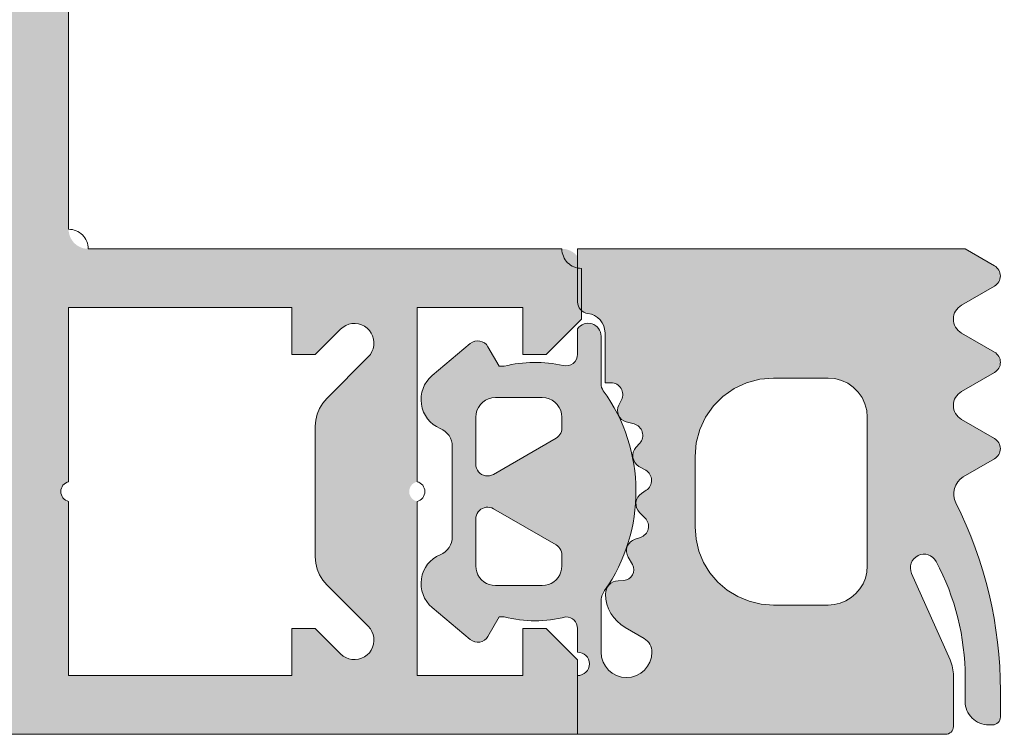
# Model space of a CAD drawing. Header units: metres. Extents: x -3.6 to 84.5, y -11 to 16.8.
# Tile 573 of 656: x 62.353 to 62.3781, y -0.4925 to -0.4742. Entities that reach past the tile are written whole.
import ezdxf

# ---------------------------------------------------------------- set-up
doc = ezdxf.new("R2010")
doc.units = ezdxf.units.M
doc.header["$MEASUREMENT"] = 0
doc.layers.add('301 - Elemente.Linie', color=7, linetype='Continuous')
doc.layers.add('302 - Elemente.Schraffur', color=7, linetype='Continuous')

msp = doc.modelspace()

# ---------------------------------------------------------------- hatches: boundary and pattern name
at = {"layer": '302 - Elemente.Schraffur', "linetype": 'Continuous', "lineweight": 5}
h = msp.add_hatch(color=7, dxfattribs=at)
h.paths.add_polyline_path([(62.262214, -0.490969), (62.262216, -0.491042), (62.262221, -0.491116), (62.26223, -0.491189), (62.262243, -0.491261), (62.262259, -0.491333), (62.262279, -0.491404), (62.262302, -0.491474), (62.262328, -0.491543), (62.262358, -0.49161), (62.262391, -0.491676), (62.262427, -0.49174), (62.262467, -0.491802), (62.262509, -0.491862), (62.262554, -0.49192), (62.262603, -0.491976), (62.262653, -0.492029), (62.262707, -0.49208), (62.262762, -0.492128), (62.26282, -0.492174), (62.262881, -0.492216), (62.262943, -0.492255), (62.263007, -0.492292), (62.263073, -0.492325), (62.26314, -0.492355), (62.263209, -0.492381), (62.263279, -0.492404), (62.26335, -0.492424), (62.263421, -0.49244), (62.263494, -0.492453), (62.263567, -0.492462), (62.26364, -0.492467), (62.263714, -0.492469), (62.367213, -0.492469), (62.367213, -0.490569), (62.366413, -0.489769), (62.365813, -0.489769), (62.365813, -0.490969), (62.363113, -0.490969), (62.363113, -0.486519), (62.363092, -0.486513), (62.363072, -0.486506), (62.363052, -0.486497), (62.363034, -0.486486), (62.363016, -0.486474), (62.362999, -0.48646), (62.362984, -0.486445), (62.362969, -0.486429), (62.362957, -0.486411), (62.362945, -0.486393), (62.362936, -0.486374), (62.362928, -0.486354), (62.362921, -0.486333), (62.362917, -0.486312), (62.362914, -0.48629), (62.362913, -0.486269), (62.362914, -0.486247), (62.362917, -0.486226), (62.362921, -0.486205), (62.362928, -0.486184), (62.362936, -0.486164), (62.362945, -0.486145), (62.362957, -0.486126), (62.362969, -0.486109), (62.362984, -0.486092), (62.362999, -0.486077), (62.363016, -0.486064), (62.363034, -0.486051), (62.363052, -0.486041), (62.363072, -0.486032), (62.363092, -0.486024), (62.363113, -0.486019), (62.363113, -0.481569), (62.365813, -0.481569), (62.365813, -0.482769), (62.366413, -0.482769), (62.367313, -0.481869), (62.367313, -0.480569), (62.367313, -0.480544), (62.367311, -0.48052), (62.367308, -0.480495), (62.367304, -0.480471), (62.367298, -0.480447), (62.367292, -0.480424), (62.367284, -0.4804), (62.367275, -0.480377), (62.367265, -0.480355), (62.367254, -0.480333), (62.367242, -0.480312), (62.367229, -0.480291), (62.367215, -0.480271), (62.3672, -0.480252), (62.367184, -0.480233), (62.367167, -0.480215), (62.367149, -0.480198), (62.36713, -0.480182), (62.367111, -0.480167), (62.367091, -0.480153), (62.36707, -0.48014), (62.367049, -0.480128), (62.367027, -0.480117), (62.367005, -0.480107), (62.366982, -0.480098), (62.366958, -0.48009), (62.366935, -0.480084), (62.366911, -0.480078), (62.366887, -0.480074), (62.366862, -0.480071), (62.366838, -0.480069), (62.366813, -0.480069), (62.354713, -0.480069), (62.354689, -0.480068), (62.354664, -0.480066), (62.35464, -0.480063), (62.354616, -0.480059), (62.354592, -0.480054), (62.354568, -0.480047), (62.354545, -0.48004), (62.354522, -0.480031), (62.354499, -0.480021), (62.354478, -0.48001), (62.354456, -0.479998), (62.354435, -0.479984), (62.354415, -0.47997), (62.354396, -0.479955), (62.354377, -0.479939), (62.35436, -0.479922), (62.354343, -0.479905), (62.354327, -0.479886), (62.354312, -0.479867), (62.354298, -0.479847), (62.354284, -0.479826), (62.354272, -0.479804), (62.354261, -0.479783), (62.354251, -0.47976), (62.354242, -0.479737), (62.354235, -0.479714), (62.354228, -0.47969), (62.354223, -0.479666), (62.354219, -0.479642), (62.354216, -0.479618), (62.354214, -0.479593), (62.354213, -0.479569), (62.354213, -0.473969), (62.354215, -0.473895), (62.35422, -0.473822), (62.35423, -0.473749), (62.354242, -0.473676), (62.354258, -0.473604), (62.354278, -0.473533), (62.354301, -0.473463), (62.354327, -0.473395), (62.354357, -0.473327), (62.35439, -0.473262), (62.354427, -0.473198), (62.354466, -0.473135), (62.354508, -0.473075), (62.354554, -0.473017), (62.354602, -0.472961), (62.354653, -0.472908), (62.354706, -0.472857), (62.354762, -0.472809), (62.35482, -0.472764), (62.35488, -0.472722), (62.354942, -0.472682), (62.355006, -0.472646), (62.355072, -0.472613), (62.355139, -0.472583), (62.355208, -0.472556), (62.355278, -0.472533), (62.355349, -0.472514), (62.355421, -0.472498), (62.355493, -0.472485), (62.355566, -0.472476), (62.35564, -0.472471), (62.355713, -0.472469), (62.382713, -0.472469), (62.382738, -0.472468), (62.382762, -0.472466), (62.382787, -0.472463), (62.382811, -0.472459), (62.382835, -0.472454), (62.382858, -0.472447), (62.382882, -0.47244), (62.382905, -0.472431), (62.382927, -0.472421), (62.382949, -0.47241), (62.38297, -0.472398), (62.382991, -0.472384), (62.383011, -0.47237), (62.38303, -0.472355), (62.383049, -0.472339), (62.383067, -0.472322), (62.383084, -0.472305), (62.3831, -0.472286), (62.383115, -0.472267), (62.383129, -0.472247), (62.383142, -0.472226), (62.383154, -0.472204), (62.383165, -0.472183), (62.383175, -0.47216), (62.383184, -0.472137), (62.383192, -0.472114), (62.383198, -0.47209), (62.383204, -0.472066), (62.383208, -0.472042), (62.383211, -0.472018), (62.383213, -0.471993), (62.383213, -0.471969), (62.383213, -0.470969), (62.383212, -0.47092), (62.383208, -0.470871), (62.383202, -0.470822), (62.383194, -0.470774), (62.383183, -0.470726), (62.38317, -0.470678), (62.383155, -0.470632), (62.383137, -0.470586), (62.383117, -0.470541), (62.383095, -0.470497), (62.383071, -0.470455), (62.383045, -0.470413), (62.383016, -0.470373), (62.382986, -0.470334), (62.382954, -0.470297), (62.38292, -0.470262), (62.382885, -0.470228), (62.382848, -0.470196), (62.382809, -0.470166), (62.382769, -0.470137), (62.382727, -0.470111), (62.382685, -0.470087), (62.382641, -0.470065), (62.382596, -0.470045), (62.38255, -0.470027), (62.382504, -0.470012), (62.382456, -0.469999), (62.382408, -0.469988), (62.38236, -0.46998), (62.382311, -0.469974), (62.382262, -0.46997), (62.382213, -0.469969), (62.381925, -0.469469), (62.380702, -0.469469), (62.380413, -0.469969), (62.380125, -0.469469), (62.378902, -0.469469), (62.378613, -0.469969), (62.378325, -0.469469), (62.377102, -0.469469), (62.376813, -0.469969), (62.376525, -0.469469), (62.375302, -0.469469), (62.375013, -0.469969), (62.374725, -0.469469), (62.373502, -0.469469), (62.373213, -0.469969), (62.372925, -0.469469), (62.371702, -0.469469), (62.371413, -0.469969), (62.371125, -0.469469), (62.369902, -0.469469), (62.369613, -0.469969), (62.369325, -0.469469), (62.367377, -0.469469), (62.365413, -0.468335), (62.365358, -0.4683), (62.365305, -0.468262), (62.365254, -0.468221), (62.365206, -0.468176), (62.365161, -0.468128), (62.36512, -0.468078), (62.365082, -0.468024), (62.365047, -0.467969), (62.365016, -0.467911), (62.364989, -0.467851), (62.364966, -0.46779), (62.364947, -0.467728), (62.364932, -0.467664), (62.364922, -0.467599), (62.364915, -0.467534), (62.364913, -0.467469), (62.364915, -0.467403), (62.364922, -0.467338), (62.364932, -0.467274), (62.364947, -0.46721), (62.364966, -0.467147), (62.364989, -0.467086), (62.365016, -0.467026), (62.365047, -0.466969), (62.365082, -0.466913), (62.36512, -0.46686), (62.365161, -0.466809), (62.365206, -0.466762), (62.365254, -0.466717), (62.365305, -0.466675), (62.365358, -0.466637), (62.365413, -0.466603), (62.367377, -0.465469), (62.368425, -0.465469), (62.368713, -0.464969), (62.369002, -0.465469), (62.370225, -0.465469), (62.370513, -0.464969), (62.370802, -0.465469), (62.372025, -0.465469), (62.372313, -0.464969), (62.372602, -0.465469), (62.373825, -0.465469), (62.374113, -0.464969), (62.374402, -0.465469), (62.375625, -0.465469), (62.375913, -0.464969), (62.376202, -0.465469), (62.377425, -0.465469), (62.377713, -0.464969), (62.378002, -0.465469), (62.379225, -0.465469), (62.379513, -0.464969), (62.379802, -0.465469), (62.381025, -0.465469), (62.381313, -0.464969), (62.382213, -0.464969), (62.382262, -0.464968), (62.382311, -0.464964), (62.38236, -0.464958), (62.382408, -0.46495), (62.382456, -0.464939), (62.382504, -0.464926), (62.38255, -0.46491), (62.382596, -0.464893), (62.382641, -0.464873), (62.382685, -0.464851), (62.382727, -0.464826), (62.382769, -0.4648), (62.382809, -0.464772), (62.382848, -0.464742), (62.382885, -0.46471), (62.38292, -0.464676), (62.382954, -0.46464), (62.382986, -0.464603), (62.383016, -0.464564), (62.383045, -0.464524), (62.383071, -0.464483), (62.383095, -0.46444), (62.383117, -0.464396), (62.383137, -0.464351), (62.383155, -0.464306), (62.38317, -0.464259), (62.383183, -0.464212), (62.383194, -0.464164), (62.383202, -0.464115), (62.383208, -0.464067), (62.383212, -0.464018), (62.383213, -0.463969), (62.383213, -0.462969), (62.383213, -0.462944), (62.383211, -0.46292), (62.383208, -0.462895), (62.383204, -0.462871), (62.383198, -0.462847), (62.383192, -0.462824), (62.383184, -0.4628), (62.383175, -0.462777), (62.383165, -0.462755), (62.383154, -0.462733), (62.383142, -0.462712), (62.383129, -0.462691), (62.383115, -0.462671), (62.3831, -0.462652), (62.383084, -0.462633), (62.383067, -0.462615), (62.383049, -0.462598), (62.38303, -0.462582), (62.383011, -0.462567), (62.382991, -0.462553), (62.38297, -0.46254), (62.382949, -0.462528), (62.382927, -0.462517), (62.382905, -0.462507), (62.382882, -0.462498), (62.382858, -0.46249), (62.382835, -0.462484), (62.382811, -0.462478), (62.382787, -0.462474), (62.382762, -0.462471), (62.382738, -0.462469), (62.382713, -0.462469), (62.355713, -0.462469), (62.35564, -0.462467), (62.355566, -0.462462), (62.355493, -0.462453), (62.355421, -0.46244), (62.355349, -0.462424), (62.355278, -0.462404), (62.355208, -0.462381), (62.355139, -0.462355), (62.355072, -0.462325), (62.355006, -0.462292), (62.354942, -0.462255), (62.35488, -0.462216), (62.35482, -0.462174), (62.354762, -0.462128), (62.354706, -0.46208), (62.354653, -0.462029), (62.354602, -0.461976), (62.354554, -0.46192), (62.354508, -0.461862), (62.354466, -0.461802), (62.354427, -0.46174), (62.35439, -0.461676), (62.354357, -0.46161), (62.354327, -0.461543), (62.354301, -0.461474), (62.354278, -0.461404), (62.354258, -0.461333), (62.354242, -0.461261), (62.35423, -0.461189), (62.35422, -0.461116), (62.354215, -0.461042), (62.354213, -0.460969), (62.354213, -0.455369), (62.354214, -0.455344), (62.354216, -0.45532), (62.354219, -0.455295), (62.354223, -0.455271), (62.354228, -0.455247), (62.354235, -0.455224), (62.354242, -0.4552), (62.354251, -0.455177), (62.354261, -0.455155), (62.354272, -0.455133), (62.354284, -0.455112), (62.354298, -0.455091), (62.354312, -0.455071), (62.354327, -0.455052), (62.354343, -0.455033), (62.35436, -0.455015), (62.354377, -0.454998), (62.354396, -0.454982), (62.354415, -0.454967), (62.354435, -0.454953), (62.354456, -0.45494), (62.354478, -0.454928), (62.354499, -0.454917), (62.354522, -0.454907), (62.354545, -0.454898), (62.354568, -0.45489), (62.354592, -0.454884), (62.354616, -0.454878), (62.35464, -0.454874), (62.354664, -0.454871), (62.354689, -0.454869), (62.354713, -0.454869), (62.366813, -0.454869), (62.366838, -0.454868), (62.366862, -0.454866), (62.366887, -0.454863), (62.366911, -0.454859), (62.366935, -0.454854), (62.366958, -0.454847), (62.366982, -0.45484), (62.367005, -0.454831), (62.367027, -0.454821), (62.367049, -0.45481), (62.36707, -0.454798), (62.367091, -0.454784), (62.367111, -0.45477), (62.36713, -0.454755), (62.367149, -0.454739), (62.367167, -0.454722), (62.367184, -0.454705), (62.3672, -0.454686), (62.367215, -0.454667), (62.367229, -0.454647), (62.367242, -0.454626), (62.367254, -0.454604), (62.367265, -0.454583), (62.367275, -0.45456), (62.367284, -0.454537), (62.367292, -0.454514), (62.367298, -0.45449), (62.367304, -0.454466), (62.367308, -0.454442), (62.367311, -0.454418), (62.367313, -0.454393), (62.367313, -0.454369), (62.367313, -0.453069), (62.366413, -0.452169), (62.365813, -0.452169), (62.365813, -0.453369), (62.363113, -0.453369), (62.363113, -0.448919), (62.363092, -0.448913), (62.363072, -0.448906), (62.363052, -0.448897), (62.363034, -0.448886), (62.363016, -0.448874), (62.362999, -0.44886), (62.362984, -0.448845), (62.362969, -0.448829), (62.362957, -0.448811), (62.362945, -0.448793), (62.362936, -0.448774), (62.362928, -0.448754), (62.362921, -0.448733), (62.362917, -0.448712), (62.362914, -0.44869), (62.362913, -0.448669), (62.362914, -0.448647), (62.362917, -0.448626), (62.362921, -0.448605), (62.362928, -0.448584), (62.362936, -0.448564), (62.362945, -0.448545), (62.362957, -0.448526), (62.362969, -0.448509), (62.362984, -0.448492), (62.362999, -0.448477), (62.363016, -0.448464), (62.363034, -0.448451), (62.363052, -0.448441), (62.363072, -0.448432), (62.363092, -0.448424), (62.363113, -0.448419), (62.363113, -0.443969), (62.365813, -0.443969), (62.365813, -0.445169), (62.366413, -0.445169), (62.367213, -0.444369), (62.367213, -0.442469), (62.263714, -0.442469), (62.26364, -0.442471), (62.263567, -0.442476), (62.263494, -0.442485), (62.263421, -0.442498), (62.26335, -0.442514), (62.263279, -0.442533), (62.263209, -0.442556), (62.26314, -0.442583), (62.263073, -0.442613), (62.263007, -0.442646), (62.262943, -0.442682), (62.262881, -0.442722), (62.26282, -0.442764), (62.262762, -0.442809), (62.262707, -0.442857), (62.262653, -0.442908), (62.262603, -0.442961), (62.262554, -0.443017), (62.262509, -0.443075), (62.262467, -0.443135), (62.262427, -0.443198), (62.262391, -0.443262), (62.262358, -0.443327), (62.262328, -0.443395), (62.262302, -0.443463), (62.262279, -0.443533), (62.262259, -0.443604), (62.262243, -0.443676), (62.26223, -0.443749), (62.262221, -0.443822), (62.262216, -0.443895), (62.262214, -0.443969)])
h.paths.add_polyline_path([(62.268014, -0.444569), (62.351913, -0.444569), (62.351913, -0.490369), (62.268014, -0.490369)], flags=0)
h.paths.add_polyline_path([(62.354017, -0.448712), (62.354013, -0.448669), (62.354017, -0.448626), (62.354028, -0.448584), (62.354045, -0.448545), (62.354069, -0.448509), (62.354099, -0.448477), (62.354134, -0.448451), (62.354172, -0.448432), (62.354213, -0.448419), (62.354213, -0.443969), (62.359913, -0.443969), (62.359913, -0.445169), (62.360513, -0.445169), (62.36116, -0.444522), (62.361223, -0.444469), (62.361294, -0.444427), (62.361371, -0.444397), (62.361451, -0.44438), (62.361534, -0.444376), (62.361616, -0.444386), (62.361695, -0.44441), (62.361769, -0.444446), (62.361836, -0.444494), (62.361895, -0.444553), (62.361943, -0.44462), (62.361979, -0.444694), (62.362003, -0.444773), (62.362013, -0.444855), (62.362009, -0.444938), (62.361992, -0.445019), (62.361962, -0.445095), (62.36192, -0.445166), (62.361867, -0.445229), (62.360806, -0.44629), (62.360704, -0.446409), (62.360622, -0.446543), (62.360562, -0.446688), (62.360526, -0.446841), (62.360513, -0.446997), (62.360513, -0.45034), (62.360526, -0.450497), (62.360562, -0.450649), (62.360622, -0.450794), (62.360704, -0.450928), (62.360806, -0.451047), (62.361867, -0.452108), (62.36192, -0.452171), (62.361962, -0.452242), (62.361992, -0.452319), (62.362009, -0.4524), (62.362013, -0.452482), (62.362003, -0.452564), (62.361979, -0.452643), (62.361943, -0.452718), (62.361895, -0.452785), (62.361836, -0.452843), (62.361769, -0.452891), (62.361695, -0.452927), (62.361616, -0.452951), (62.361534, -0.452961), (62.361451, -0.452958), (62.361371, -0.452941), (62.361294, -0.452911), (62.361223, -0.452869), (62.36116, -0.452815), (62.360513, -0.452169), (62.359913, -0.452169), (62.359913, -0.453369), (62.354213, -0.453369), (62.354213, -0.448919), (62.354172, -0.448906), (62.354134, -0.448886), (62.354099, -0.44886), (62.354069, -0.448829), (62.354045, -0.448793), (62.354028, -0.448754)], flags=0)
h.paths.add_polyline_path([(62.354013, -0.486269), (62.354017, -0.486226), (62.354028, -0.486184), (62.354045, -0.486145), (62.354069, -0.486109), (62.354099, -0.486077), (62.354134, -0.486051), (62.354172, -0.486032), (62.354213, -0.486019), (62.354213, -0.481569), (62.359913, -0.481569), (62.359913, -0.482769), (62.360513, -0.482769), (62.36116, -0.482122), (62.361223, -0.482069), (62.361294, -0.482027), (62.361371, -0.481997), (62.361451, -0.48198), (62.361534, -0.481976), (62.361616, -0.481986), (62.361695, -0.48201), (62.361769, -0.482046), (62.361836, -0.482094), (62.361895, -0.482153), (62.361943, -0.48222), (62.361979, -0.482294), (62.362003, -0.482373), (62.362013, -0.482455), (62.362009, -0.482538), (62.361992, -0.482619), (62.361962, -0.482695), (62.36192, -0.482766), (62.361867, -0.482829), (62.360806, -0.48389), (62.360704, -0.484009), (62.360622, -0.484143), (62.360562, -0.484288), (62.360526, -0.484441), (62.360513, -0.484597), (62.360513, -0.48794), (62.360526, -0.488097), (62.360562, -0.488249), (62.360622, -0.488394), (62.360704, -0.488528), (62.360806, -0.488647), (62.361867, -0.489708), (62.36192, -0.489771), (62.361962, -0.489842), (62.361992, -0.489919), (62.362009, -0.49), (62.362013, -0.490082), (62.362003, -0.490164), (62.361979, -0.490243), (62.361943, -0.490318), (62.361895, -0.490385), (62.361836, -0.490443), (62.361769, -0.490491), (62.361695, -0.490527), (62.361616, -0.490551), (62.361534, -0.490561), (62.361451, -0.490558), (62.361371, -0.490541), (62.361294, -0.490511), (62.361223, -0.490469), (62.36116, -0.490415), (62.360513, -0.489769), (62.359913, -0.489769), (62.359913, -0.490969), (62.354213, -0.490969), (62.354213, -0.486519), (62.354172, -0.486506), (62.354134, -0.486486), (62.354099, -0.48646), (62.354069, -0.486429), (62.354045, -0.486393), (62.354028, -0.486354), (62.354017, -0.486312)], flags=0)
h.paths.add_polyline_path([(62.354213, -0.464769), (62.354219, -0.464691), (62.354238, -0.464614), (62.354268, -0.464542), (62.354309, -0.464475), (62.35436, -0.464415), (62.354419, -0.464364), (62.354486, -0.464323), (62.354559, -0.464293), (62.354635, -0.464275), (62.354713, -0.464269), (62.362113, -0.464269), (62.362191, -0.464275), (62.362268, -0.464293), (62.36234, -0.464323), (62.362407, -0.464364), (62.362467, -0.464415), (62.362518, -0.464475), (62.362559, -0.464542), (62.362589, -0.464614), (62.362607, -0.464691), (62.362613, -0.464769), (62.362613, -0.470169), (62.362607, -0.470247), (62.362589, -0.470323), (62.362559, -0.470396), (62.362518, -0.470463), (62.362467, -0.470522), (62.362407, -0.470573), (62.36234, -0.470614), (62.362268, -0.470644), (62.362191, -0.470663), (62.362113, -0.470669), (62.354713, -0.470669), (62.354635, -0.470663), (62.354559, -0.470644), (62.354486, -0.470614), (62.354419, -0.470573), (62.35436, -0.470522), (62.354309, -0.470463), (62.354268, -0.470396), (62.354238, -0.470323), (62.354219, -0.470247), (62.354213, -0.470169)], flags=0)
h = msp.add_hatch(color=7, dxfattribs=at)
h.paths.add_polyline_path([(62.3635, -0.483305, 0.562174), (62.363706, -0.484657, -0.302777), (62.364014, -0.485118), (62.364014, -0.487419, -0.302762), (62.363706, -0.487881, 0.562251), (62.3635, -0.489232), (62.364473, -0.490049, 0.466227), (62.364925, -0.489969), (62.365214, -0.489469), (62.365341, -0.489469, 0.127235), (62.366914, -0.489469, -0.409499), (62.367214, -0.489764), (62.367214, -0.490369, -0.999999), (62.367214, -0.490969), (62.367214, -0.492469), (62.376614, -0.492469, 0.414151), (62.376814, -0.492269), (62.376814, -0.490976, 0.105057), (62.376727, -0.49057), (62.375744, -0.488361, -0.965045), (62.376372, -0.488054, -0.123102), (62.377114, -0.491019), (62.377114, -0.491629, 0.414329), (62.377714, -0.492229), (62.377814, -0.492229, 0.414524), (62.378014, -0.492029), (62.378014, -0.491359, 0.116852), (62.376876, -0.486558, -0.388148), (62.377063, -0.485895), (62.377864, -0.485432, 0.577392), (62.377864, -0.484913), (62.377019, -0.484425, -0.577368), (62.377019, -0.483715), (62.377864, -0.483227, 0.577392), (62.377864, -0.482707), (62.377019, -0.482219, -0.577289), (62.377019, -0.481509), (62.377864, -0.481021, 0.577392), (62.377864, -0.480502), (62.377114, -0.480069), (62.367214, -0.480069), (62.367214, -0.481423, 0.377911), (62.367476, -0.48172, -0.378044), (62.367914, -0.482216), (62.367914, -0.483489), (62.368069, -0.483489, -0.559911), (62.368336, -0.483925), (62.368266, -0.484062, 0.476951), (62.368456, -0.484488), (62.368656, -0.484542, -0.560069), (62.368801, -0.485033), (62.368705, -0.48514, 0.476948), (62.368782, -0.485625), (62.368955, -0.485725, -0.560017), (62.368968, -0.486236), (62.368848, -0.486315, 0.47708), (62.368796, -0.486803), (62.368938, -0.486944, -0.560029), (62.368818, -0.487442), (62.368681, -0.487486, 0.47692), (62.368505, -0.487945), (62.368613, -0.488131, -0.55988), (62.368391, -0.488539), (62.368248, -0.488546, 0.403109), (62.367927, -0.488889, 0.264074), (62.368427, -0.489741), (62.368914, -0.490022, -0.267979), (62.369114, -0.490369, -0.999998), (62.367814, -0.490369), (62.367814, -0.489085, -0.154263), (62.367905, -0.488797, 0.319713), (62.367871, -0.483692, -0.157674), (62.367814, -0.483517), (62.367814, -0.482299, 0.732626), (62.367214, -0.482109), (62.367214, -0.48276, -0.483406), (62.366845, -0.483052, 0.12137), (62.365341, -0.483069), (62.365214, -0.483069), (62.364925, -0.482569, 0.466377), (62.364473, -0.482489)])
h.paths.add_polyline_path([(62.364613, -0.484369), (62.364614, -0.484344), (62.364616, -0.48432), (62.364619, -0.484295), (62.364623, -0.484271), (62.364628, -0.484247), (62.364635, -0.484224), (62.364643, -0.4842), (62.364651, -0.484177), (62.364661, -0.484155), (62.364672, -0.484133), (62.364684, -0.484112), (62.364698, -0.484091), (62.364712, -0.484071), (62.364727, -0.484052), (62.364743, -0.484033), (62.36476, -0.484015), (62.364778, -0.483998), (62.364796, -0.483982), (62.364815, -0.483967), (62.364836, -0.483953), (62.364856, -0.48394), (62.364878, -0.483928), (62.3649, -0.483917), (62.364922, -0.483907), (62.364945, -0.483898), (62.364968, -0.48389), (62.364992, -0.483884), (62.365016, -0.483878), (62.36504, -0.483874), (62.365064, -0.483871), (62.365089, -0.483869), (62.365113, -0.483869), (62.366313, -0.483869), (62.366338, -0.483869), (62.366362, -0.483871), (62.366387, -0.483874), (62.366411, -0.483878), (62.366435, -0.483884), (62.366458, -0.48389), (62.366482, -0.483898), (62.366505, -0.483907), (62.366527, -0.483917), (62.366549, -0.483928), (62.36657, -0.48394), (62.366591, -0.483953), (62.366611, -0.483967), (62.36663, -0.483982), (62.366649, -0.483998), (62.366667, -0.484015), (62.366684, -0.484033), (62.3667, -0.484052), (62.366715, -0.484071), (62.366729, -0.484091), (62.366742, -0.484112), (62.366754, -0.484133), (62.366765, -0.484155), (62.366775, -0.484177), (62.366784, -0.4842), (62.366792, -0.484224), (62.366798, -0.484247), (62.366804, -0.484271), (62.366808, -0.484295), (62.366811, -0.48432), (62.366813, -0.484344), (62.366813, -0.484369), (62.366813, -0.484655), (62.366812, -0.484674), (62.366809, -0.484694), (62.366805, -0.484713), (62.3668, -0.484732), (62.366794, -0.484751), (62.366787, -0.484769), (62.366778, -0.484786), (62.366768, -0.484803), (62.366757, -0.48482), (62.366745, -0.484835), (62.366732, -0.48485), (62.366718, -0.484864), (62.366704, -0.484877), (62.366688, -0.484889), (62.366672, -0.4849), (62.365063, -0.485829), (62.365046, -0.485838), (62.365028, -0.485846), (62.36501, -0.485853), (62.364991, -0.485859), (62.364972, -0.485863), (62.364952, -0.485866), (62.364933, -0.485868), (62.364913, -0.485869), (62.364894, -0.485868), (62.364874, -0.485866), (62.364855, -0.485863), (62.364836, -0.485859), (62.364817, -0.485853), (62.364798, -0.485846), (62.364781, -0.485838), (62.364763, -0.485829), (62.364747, -0.485818), (62.364731, -0.485807), (62.364715, -0.485794), (62.364701, -0.485781), (62.364688, -0.485767), (62.364675, -0.485751), (62.364664, -0.485735), (62.364653, -0.485719), (62.364644, -0.485701), (62.364636, -0.485684), (62.364629, -0.485665), (62.364623, -0.485646), (62.364619, -0.485627), (62.364616, -0.485608), (62.364614, -0.485588), (62.364613, -0.485569)], flags=0)
h.paths.add_polyline_path([(62.364613, -0.486969), (62.364614, -0.486949), (62.364616, -0.48693), (62.364619, -0.48691), (62.364623, -0.486891), (62.364629, -0.486872), (62.364636, -0.486854), (62.364644, -0.486836), (62.364653, -0.486819), (62.364664, -0.486802), (62.364675, -0.486786), (62.364688, -0.486771), (62.364701, -0.486757), (62.364715, -0.486743), (62.364731, -0.486731), (62.364747, -0.486719), (62.364763, -0.486709), (62.364781, -0.4867), (62.364798, -0.486692), (62.364817, -0.486685), (62.364836, -0.486679), (62.364855, -0.486674), (62.364874, -0.486671), (62.364894, -0.486669), (62.364913, -0.486669), (62.364933, -0.486669), (62.364952, -0.486671), (62.364972, -0.486674), (62.364991, -0.486679), (62.36501, -0.486685), (62.365028, -0.486692), (62.365046, -0.4867), (62.365063, -0.486709), (62.366672, -0.487638), (62.366688, -0.487649), (62.366704, -0.487661), (62.366718, -0.487674), (62.366732, -0.487687), (62.366745, -0.487702), (62.366757, -0.487718), (62.366768, -0.487734), (62.366778, -0.487751), (62.366787, -0.487769), (62.366794, -0.487787), (62.3668, -0.487805), (62.366805, -0.487824), (62.366809, -0.487844), (62.366812, -0.487863), (62.366813, -0.487883), (62.366813, -0.488169), (62.366813, -0.488193), (62.366811, -0.488218), (62.366808, -0.488242), (62.366804, -0.488266), (62.366798, -0.48829), (62.366792, -0.488314), (62.366784, -0.488337), (62.366775, -0.48836), (62.366765, -0.488382), (62.366754, -0.488404), (62.366742, -0.488426), (62.366729, -0.488446), (62.366715, -0.488467), (62.3667, -0.488486), (62.366684, -0.488504), (62.366667, -0.488522), (62.366649, -0.488539), (62.36663, -0.488555), (62.366611, -0.48857), (62.366591, -0.488584), (62.36657, -0.488598), (62.366549, -0.48861), (62.366527, -0.488621), (62.366505, -0.488631), (62.366482, -0.488639), (62.366458, -0.488647), (62.366435, -0.488654), (62.366411, -0.488659), (62.366387, -0.488663), (62.366362, -0.488666), (62.366338, -0.488668), (62.366313, -0.488669), (62.365113, -0.488669), (62.365089, -0.488668), (62.365064, -0.488666), (62.36504, -0.488663), (62.365016, -0.488659), (62.364992, -0.488654), (62.364968, -0.488647), (62.364945, -0.488639), (62.364922, -0.488631), (62.364899, -0.488621), (62.364878, -0.48861), (62.364856, -0.488598), (62.364835, -0.488584), (62.364815, -0.48857), (62.364796, -0.488555), (62.364777, -0.488539), (62.36476, -0.488522), (62.364743, -0.488504), (62.364727, -0.488486), (62.364712, -0.488467), (62.364698, -0.488446), (62.364684, -0.488426), (62.364672, -0.488404), (62.364661, -0.488382), (62.364651, -0.48836), (62.364642, -0.488337), (62.364635, -0.488314), (62.364628, -0.48829), (62.364623, -0.488266), (62.364619, -0.488242), (62.364616, -0.488218), (62.364614, -0.488193), (62.364613, -0.488169)], flags=0)
h.paths.add_polyline_path([(62.370214, -0.485369), (62.370216, -0.485271), (62.370224, -0.485173), (62.370236, -0.485075), (62.370252, -0.484979), (62.370274, -0.484883), (62.3703, -0.484788), (62.370331, -0.484695), (62.370366, -0.484603), (62.370406, -0.484514), (62.37045, -0.484426), (62.370499, -0.484341), (62.370551, -0.484258), (62.370608, -0.484177), (62.370668, -0.4841), (62.370732, -0.484026), (62.3708, -0.483955), (62.370871, -0.483887), (62.370945, -0.483823), (62.371023, -0.483762), (62.371103, -0.483706), (62.371186, -0.483653), (62.371271, -0.483605), (62.371359, -0.483561), (62.371449, -0.483521), (62.37154, -0.483486), (62.371633, -0.483455), (62.371728, -0.483429), (62.371824, -0.483407), (62.371921, -0.48339), (62.372018, -0.483378), (62.372116, -0.483371), (62.372214, -0.483369), (62.373614, -0.483369), (62.373663, -0.48337), (62.373712, -0.483374), (62.373761, -0.48338), (62.373809, -0.483388), (62.373857, -0.483399), (62.373904, -0.483412), (62.373951, -0.483427), (62.373997, -0.483445), (62.374042, -0.483465), (62.374085, -0.483487), (62.374128, -0.483511), (62.37417, -0.483537), (62.37421, -0.483566), (62.374248, -0.483596), (62.374286, -0.483628), (62.374321, -0.483662), (62.374355, -0.483697), (62.374387, -0.483734), (62.374417, -0.483773), (62.374445, -0.483813), (62.374472, -0.483855), (62.374496, -0.483897), (62.374518, -0.483941), (62.374538, -0.483986), (62.374556, -0.484032), (62.374571, -0.484078), (62.374584, -0.484126), (62.374595, -0.484174), (62.374603, -0.484222), (62.374609, -0.484271), (62.374613, -0.48432), (62.374614, -0.484369), (62.374614, -0.488169), (62.374613, -0.488218), (62.374609, -0.488267), (62.374603, -0.488315), (62.374595, -0.488364), (62.374584, -0.488412), (62.374571, -0.488459), (62.374556, -0.488506), (62.374538, -0.488551), (62.374518, -0.488596), (62.374496, -0.48864), (62.374472, -0.488683), (62.374445, -0.488724), (62.374417, -0.488764), (62.374387, -0.488803), (62.374355, -0.48884), (62.374321, -0.488876), (62.374286, -0.48891), (62.374248, -0.488942), (62.37421, -0.488972), (62.37417, -0.489), (62.374128, -0.489027), (62.374085, -0.489051), (62.374042, -0.489073), (62.373997, -0.489093), (62.373951, -0.48911), (62.373904, -0.489126), (62.373857, -0.489139), (62.373809, -0.48915), (62.373761, -0.489158), (62.373712, -0.489164), (62.373663, -0.489168), (62.373614, -0.489169), (62.372214, -0.489169), (62.372116, -0.489166), (62.372018, -0.489159), (62.371921, -0.489147), (62.371824, -0.48913), (62.371728, -0.489109), (62.371633, -0.489083), (62.37154, -0.489052), (62.371449, -0.489017), (62.371359, -0.488977), (62.371271, -0.488933), (62.371186, -0.488884), (62.371103, -0.488832), (62.371023, -0.488775), (62.370945, -0.488715), (62.370871, -0.488651), (62.3708, -0.488583), (62.370732, -0.488512), (62.370668, -0.488438), (62.370608, -0.48836), (62.370551, -0.48828), (62.370499, -0.488197), (62.37045, -0.488112), (62.370406, -0.488024), (62.370366, -0.487934), (62.370331, -0.487843), (62.3703, -0.487749), (62.370274, -0.487655), (62.370252, -0.487559), (62.370236, -0.487462), (62.370224, -0.487365), (62.370216, -0.487267), (62.370214, -0.487169)], flags=0)

# ---------------------------------------------------------------- linework, layer by layer
at = {"layer": '301 - Elemente.Linie', "color": 7, "linetype": 'Continuous', "lineweight": 5}
msp.add_lwpolyline([(62.263714, -0.492469), (62.367213, -0.492469), (62.367213, -0.490569), (62.366413, -0.489769), (62.365813, -0.489769), (62.365813, -0.490969), (62.363113, -0.490969), (62.363113, -0.486519, 0.8), (62.363113, -0.486019), (62.363113, -0.481569), (62.365813, -0.481569), (62.365813, -0.482769), (62.366413, -0.482769), (62.367313, -0.481869), (62.367313, -0.480569, -0.414214), (62.366813, -0.480069), (62.354713, -0.480069, 0.414214), (62.354213, -0.479569), (62.354213, -0.473969, 0.414214), (62.355713, -0.472469), (62.382713, -0.472469, -0.414214)], format="xyb", dxfattribs=at)
msp.add_lwpolyline([(62.367214, -0.492469), (62.376614, -0.492469, 0.414151), (62.376814, -0.492269), (62.376814, -0.490976, 0.105057), (62.376727, -0.49057), (62.375744, -0.488361, -0.965045), (62.376372, -0.488054, -0.123102), (62.377114, -0.491019), (62.377114, -0.491629, 0.414329), (62.377714, -0.492229), (62.377814, -0.492229, 0.414524), (62.378014, -0.492029), (62.378014, -0.491359, 0.116852), (62.376876, -0.486558, -0.388148), (62.377063, -0.485895), (62.377864, -0.485432, 0.577392), (62.377864, -0.484913), (62.377019, -0.484425, -0.577368), (62.377019, -0.483715), (62.377864, -0.483227, 0.577392), (62.377864, -0.482707), (62.377019, -0.482219, -0.577289), (62.377019, -0.481509), (62.377864, -0.481021, 0.577392), (62.377864, -0.480502), (62.377114, -0.480069), (62.367214, -0.480069), (62.367214, -0.481423, 0.377911), (62.367476, -0.48172, -0.378044), (62.367914, -0.482216), (62.367914, -0.483489), (62.368069, -0.483489, -0.559911), (62.368336, -0.483925), (62.368266, -0.484062, 0.476951), (62.368456, -0.484488), (62.368656, -0.484542, -0.560069), (62.368801, -0.485033), (62.368705, -0.48514, 0.476948), (62.368782, -0.485625), (62.368955, -0.485725, -0.560017), (62.368968, -0.486236), (62.368848, -0.486315, 0.47708), (62.368796, -0.486803), (62.368938, -0.486944, -0.560029), (62.368818, -0.487442), (62.368681, -0.487486, 0.47692), (62.368505, -0.487945), (62.368613, -0.488131, -0.55988), (62.368391, -0.488539), (62.368248, -0.488546, 0.403109), (62.367927, -0.488889, 0.264074), (62.368427, -0.489741), (62.368914, -0.490022, -0.267979), (62.369114, -0.490369, -1), (62.367814, -0.490369), (62.367814, -0.489085, -0.154263), (62.367905, -0.488797, 0.319713), (62.367871, -0.483692, -0.157674), (62.367814, -0.483517), (62.367814, -0.482299, 0.732626), (62.367214, -0.482109), (62.367214, -0.48276, -0.483406), (62.366845, -0.483052, 0.12137), (62.365341, -0.483069), (62.365214, -0.483069), (62.364925, -0.482569, 0.466377), (62.364473, -0.482489), (62.3635, -0.483305, 0.562174), (62.363706, -0.484657, -0.302777), (62.364014, -0.485118), (62.364014, -0.487419, -0.302762), (62.363706, -0.487881, 0.562251), (62.3635, -0.489232), (62.364473, -0.490049, 0.466227), (62.364925, -0.489969), (62.365214, -0.489469), (62.365341, -0.489469, 0.127235), (62.366914, -0.489469, -0.409499), (62.367214, -0.489764), (62.367214, -0.490369, -1), (62.367214, -0.490969)], format="xyb", close=True, dxfattribs=at)
for points in [[(62.359913, -0.489769), (62.359913, -0.490969), (62.354213, -0.490969), (62.354213, -0.486519), (62.354172, -0.486506), (62.354134, -0.486486), (62.354099, -0.48646), (62.354069, -0.486429), (62.354045, -0.486393), (62.354028, -0.486354), (62.354017, -0.486312), (62.354013, -0.486269), (62.354017, -0.486226), (62.354028, -0.486184), (62.354045, -0.486145), (62.354069, -0.486109), (62.354099, -0.486077), (62.354134, -0.486051), (62.354172, -0.486032), (62.354213, -0.486019), (62.354213, -0.481569), (62.359913, -0.481569), (62.359913, -0.482769), (62.360513, -0.482769), (62.36116, -0.482122), (62.361223, -0.482069), (62.361294, -0.482027), (62.361371, -0.481997), (62.361451, -0.48198), (62.361534, -0.481976), (62.361616, -0.481986), (62.361695, -0.48201), (62.361769, -0.482046), (62.361836, -0.482094), (62.361895, -0.482153), (62.361943, -0.48222), (62.361979, -0.482294), (62.362003, -0.482373), (62.362013, -0.482455), (62.362009, -0.482538), (62.361992, -0.482619), (62.361962, -0.482695), (62.36192, -0.482766), (62.361867, -0.482829), (62.360806, -0.48389), (62.360704, -0.484009), (62.360622, -0.484143), (62.360562, -0.484288), (62.360526, -0.484441), (62.360513, -0.484597), (62.360513, -0.48794), (62.360526, -0.488097), (62.360562, -0.488249), (62.360622, -0.488394), (62.360704, -0.488528), (62.360806, -0.488647), (62.361867, -0.489708), (62.36192, -0.489771), (62.361962, -0.489842), (62.361992, -0.489919), (62.362009, -0.49), (62.362013, -0.490082), (62.362003, -0.490164), (62.361979, -0.490243), (62.361943, -0.490318), (62.361895, -0.490385), (62.361836, -0.490443), (62.361769, -0.490491), (62.361695, -0.490527), (62.361616, -0.490551), (62.361534, -0.490561), (62.361451, -0.490558), (62.361371, -0.490541), (62.361294, -0.490511), (62.361223, -0.490469), (62.36116, -0.490415), (62.360513, -0.489769)], [(62.372214, -0.489169), (62.371901, -0.489144), (62.371596, -0.489071), (62.371306, -0.488951), (62.371038, -0.488787), (62.3708, -0.488583), (62.370596, -0.488344), (62.370432, -0.488077), (62.370312, -0.487787), (62.370239, -0.487482), (62.370214, -0.487169), (62.370214, -0.485369), (62.370244, -0.485021), (62.370335, -0.484685), (62.370482, -0.484369), (62.370682, -0.484083), (62.370928, -0.483837), (62.371214, -0.483637), (62.37153, -0.483489), (62.371867, -0.483399), (62.372214, -0.483369), (62.373614, -0.483369), (62.373788, -0.483384), (62.373956, -0.483429), (62.374114, -0.483503), (62.374257, -0.483603), (62.37438, -0.483726), (62.37448, -0.483869), (62.374554, -0.484027), (62.374599, -0.484195), (62.374614, -0.484369), (62.374614, -0.488169), (62.374602, -0.488325), (62.374565, -0.488478), (62.374505, -0.488623), (62.374423, -0.488757), (62.374321, -0.488876), (62.374202, -0.488978), (62.374068, -0.48906), (62.373923, -0.48912), (62.37377, -0.489156), (62.373614, -0.489169)], [(62.366663, -0.484905), (62.365063, -0.485829), (62.365016, -0.485851), (62.364965, -0.485864), (62.364913, -0.485869), (62.364861, -0.485864), (62.364811, -0.485851), (62.364763, -0.485829), (62.36472, -0.485799), (62.364683, -0.485762), (62.364653, -0.485719), (62.364631, -0.485671), (62.364618, -0.485621), (62.364613, -0.485569), (62.364613, -0.484369), (62.364621, -0.484282), (62.364643, -0.484198), (62.36468, -0.484119), (62.36473, -0.484047), (62.364792, -0.483986), (62.364863, -0.483936), (62.364942, -0.483899), (62.365026, -0.483876), (62.365113, -0.483869), (62.366313, -0.483869), (62.3664, -0.483876), (62.366484, -0.483899), (62.366563, -0.483936), (62.366635, -0.483986), (62.366696, -0.484047), (62.366746, -0.484119), (62.366783, -0.484198), (62.366806, -0.484282), (62.366813, -0.484369), (62.366813, -0.484645), (62.36681, -0.48469), (62.3668, -0.484733), (62.366784, -0.484775), (62.366761, -0.484814), (62.366733, -0.484849), (62.3667, -0.48488)], [(62.366663, -0.487633), (62.3667, -0.487658), (62.366733, -0.487688), (62.366761, -0.487723), (62.366784, -0.487762), (62.3668, -0.487804), (62.36681, -0.487848), (62.366813, -0.487893), (62.366813, -0.488169), (62.366807, -0.488247), (62.366789, -0.488323), (62.366759, -0.488396), (62.366718, -0.488463), (62.366667, -0.488522), (62.366607, -0.488573), (62.36654, -0.488614), (62.366468, -0.488644), (62.366391, -0.488663), (62.366313, -0.488669), (62.365113, -0.488669), (62.365035, -0.488663), (62.364959, -0.488644), (62.364886, -0.488614), (62.364819, -0.488573), (62.36476, -0.488522), (62.364709, -0.488463), (62.364668, -0.488396), (62.364638, -0.488323), (62.364619, -0.488247), (62.364613, -0.488169), (62.364613, -0.486969), (62.364617, -0.486921), (62.364629, -0.486874), (62.364648, -0.486829), (62.364673, -0.486789), (62.364705, -0.486752), (62.364743, -0.486722), (62.364785, -0.486698), (62.36483, -0.486681), (62.364877, -0.486671), (62.364925, -0.486669), (62.364973, -0.486675), (62.36502, -0.486688), (62.365063, -0.486709)]]:
    msp.add_lwpolyline(points, close=True, dxfattribs=at)

doc.saveas('drawing.dxf')
